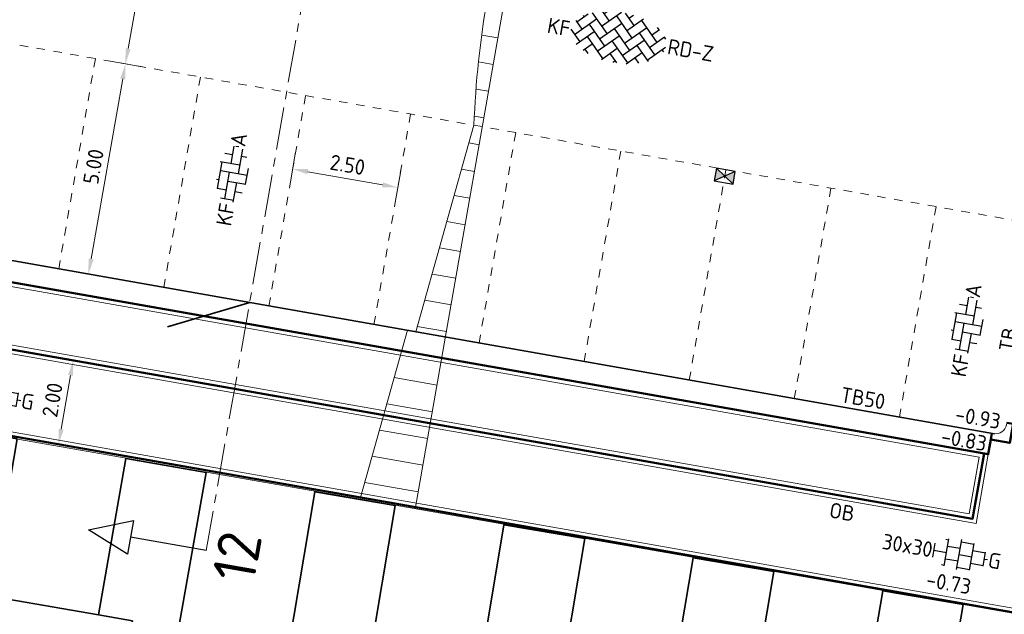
# Model space of a CAD drawing. Header units: metres. Extents: x 2514 to 227642, y 1683 to 852646.
# Tile 320 of 462: x 113996 to 114019, y 426258 to 426272. Entities that reach past the tile are written whole.
import ezdxf
from ezdxf.enums import TextEntityAlignment as Align
from ezdxf.lldxf.tags import DXFTag

# ---------------------------------------------------------------- set-up
doc = ezdxf.new("R2010")
doc.units = ezdxf.units.M
doc.linetypes.add('VW-1-1_STREEP', pattern=[2, 1, -1])
doc.linetypes.add('XX-CENTER', pattern=[8, 5, -1, 1, -1])
doc.layers.get('Defpoints').update_dxf_attribs({"color": 244, "lineweight": 35})
for name, color, linetype, lineweight in [('B-WE-GR-HAAG-G', 94, 'GR-HAAG1', 13), ('B-WE-KG-GRENS_PERCEEL-GV', 252, 'KG-PERCEEL', 18), ('B-WE-OG-BEBOUWING-GV', 4, 'Continuous', 35), ('N-WE-RI-HWA_KOLK-S', 150, 'Continuous', 25), ('N-WE-VH-KANTOPSLUITING-T18', 1, 'Continuous', 18), ('N-WE-VH-KANTOPSLUITING_ACHTERKANTBAND-G', 1, 'Continuous', 50), ('N-WE-VH-KANTOPSLUITING_OPSLUITBAND_100X200-G', 1, 'Continuous', 18), ('N-WE-VH-KANTOPSLUITING_TALUDBAND-G', 2, 'Continuous', 35), ('N-WE-VH-KANTOPSLUITING_TROTTOIRBAND_130 150-G', 2, 'Continuous', 13), ('N-WE-VH-M', 7, 'Continuous', 18), ('N-WE-VH-NAP-T18', 1, 'Continuous', 18), ('N-WE-VH-VERHARDING_BETONSTRAATSTEEN-S', 1, 'Continuous', 25), ('N-WE-VH-VERHARDING_STRAATBAKSTEEN-S', 1, 'Continuous', 5), ('N-WE-VH-VERHARDING_TEGEL-S', 1, 'Continuous', 25), ('N-WE-VH-VERKANTING-G', 252, 'Continuous', 5), ('N-WE-VW-MARKERING_LANGS_STREEP_11_010-G', 7, 'VW-1-1_STREEP', 13), ('X-XX-AL-VERWIJZING-S', 7, 'Continuous', 25), ('X-XX-AL-VERWIJZING_DOORSNEDE-G', 7, 'XX-CENTER', 18)]:
    doc.layers.add(name, color=color, linetype=linetype, lineweight=lineweight)
doc.styles.add('ISO', font='NLCS-ISO.ttf')
doc.styles.add('NLCS-ISO', font='NLCS-ISO.ttf', dxfattribs={"height": 1.8})
doc.styles.add('NLCS-ISO-M200-T18', font='NLCS-ISO.ttf', dxfattribs={"height": 0.36})
doc.styles.get("Standard").update_dxf_attribs({"font": 'romans'})
doc.linetypes.add('GR-HAAG1', pattern='A,6,[176,NLCS.SHX,S=0.125,R=0,X=0,Y=0],-2', length=8)
tags = doc.linetypes.add('KG-PERCEEL', pattern='A,5.5,-2,["P",Standard,S=1.8,R=0,X=-0.5,Y=-0.9],-2,5.5,-2,[5,NLCS.SHX,S=0.75,R=0,X=0,Y=0],-2', length=19).pattern_tags.tags
tags[6] = DXFTag(74, 10)
doc.dimstyles.new('NLCS-M200-T18-PIJL_L2_H1', dxfattribs={"dimscale": 0.2, "dimtxt": 2.5, "dimasz": 1.8, "dimexe": 2, "dimexo": 2, "dimgap": 0.7, "dimtad": 1, "dimzin": 0, "dimdsep": 46, "dimtxsty": 'NLCS-ISO-M200-T18', "dimcen": 0, "dimdle": 2, "dimclrd": 256, "dimclre": 256, "dimclrt": 1, "dimadec": 1, "dimazin": 0, "dimtfac": 1, "dimtdec": 3, "dimtofl": 0, "dimtmove": 0, "dimatfit": 3, "dimfxl": 2, "dimfxlon": 1, "dimtfillclr": 256, "dimtolj": 1, "dimtzin": 0, "dimlwd": -1, "dimlwe": -1, "dimarcsym": 0})

# ---------------------------------------------------------------- blocks, each defined once
blk = doc.blocks.new('SVH-TEGEL_300X300_DUN_HALFST_KL-SO')
for p, q in [((-1.84, 1.5), (-1.5, 1.5)), ((-1.5, -1.6), (-1.5, 1.6)), ((0, -1.78), (0, 1.78)), ((0, 1.5), (1.5, 1.5)), ((1.5, -1.6), (1.5, 1.6)), ((-3.08, 0.75), (-3, 0.75)), ((-3, -0.83), (-3, 0.83)), ((-3, 0), (-1.5, 0)), ((-1.5, 0.75), (0, 0.75)), ((0, 0), (1.5, 0)), ((1.5, 0.75), (3, 0.75)), ((3, -0.83), (3, 0.83)), ((3, 0), (3.39, 0)), ((-3.08, -0.75), (-3, -0.75)), ((-1.5, -0.75), (0, -0.75)), ((1.5, -0.75), (3, -0.75)), ((-1.84, -1.5), (-1.5, -1.5)), ((0, -1.5), (1.5, -1.5))]:
    blk.add_line(p, q)
at = {"style": 'NLCS-ISO'}
blk.add_attdef('FORMAAT', text='', height=1.8, dxfattribs=at).set_placement((-3.18, 0), align=Align.MIDDLE_RIGHT)
blk.add_attdef('KLEUR', text='', height=1.8, dxfattribs=at).set_placement((3.49, 0), align=Align.MIDDLE_LEFT)
at = {"style": 'NLCS-ISO', "flags": 1}
blk.add_attdef('FUNCTIE', text='', height=1.8, dxfattribs=at).set_placement((0.12, -3.58), align=Align.MIDDLE_CENTER)
blk = doc.blocks.new('SVH-BSS_KEIFORMAAT_ELLEBOOG_KL-SO-flat-55')
at = {"layer": 'N-WE-VH-VERHARDING_BETONSTRAATSTEEN-S', "ltscale": 0.2}
for p, q in [((-0.177, 0.504), (0.005, 0.472)), ((-0.032, 0.265), (0.039, 0.667)), ((0.082, 0.672), (0.152, 0.659)), ((0.139, 0.022), (0.24, 0.598)), ((-0.348, -0.319), (-0.238, 0.302)), ((-0.284, 0.31), (0.175, 0.229)), ((0.212, 0.436), (0.339, 0.413)), ((-0.275, 0.095), (0.346, -0.014)), ((-0.177, -0.562), (-0.068, 0.058)), ((0.309, -0.221), (0.374, 0.144)), ((-0.373, -0.101), (-0.311, -0.112)), ((-0.104, -0.148), (0.316, -0.222)), ((0.021, -0.645), (0.102, -0.185)), ((-0.361, -0.317), (-0.141, -0.355)), ((0.066, -0.392), (0.231, -0.421)), ((-0.282, -0.544), (0.03, -0.599))]:
    blk.add_line(p, q, dxfattribs=at)
at = {"layer": 'N-WE-VH-VERHARDING_BETONSTRAATSTEEN-S', "style": 'NLCS-ISO'}
blk.add_attdef('KLEUR', text='', height=0.36, rotation=80.0136, dxfattribs=at).set_placement((0.118, 0.669), align=Align.MIDDLE_LEFT)
at = {"layer": 'N-WE-VH-VERHARDING_BETONSTRAATSTEEN-S', "style": 'NLCS-ISO', "flags": 1}
blk.add_attdef('FUNCTIE', text='', height=0.36, rotation=80.0136, dxfattribs=at).set_placement((0.71, -0.101), align=Align.MIDDLE_CENTER)
at = {"layer": 'N-WE-VH-VERHARDING_BETONSTRAATSTEEN-S', "style": 'NLCS-ISO'}
blk.add_attdef('FORMAAT', text='', height=0.36, rotation=80.0136, dxfattribs=at).set_placement((-0.118, -0.669), align=Align.MIDDLE_RIGHT)
blk = doc.blocks.new('SVH-BSS_KEIFORMAAT_ELLEBOOG_KL-SO-flat-56')
at = {"layer": 'N-WE-VH-VERHARDING_BETONSTRAATSTEEN-S', "ltscale": 0.2}
for p, q in [((-0.177, 0.504), (0.005, 0.472)), ((-0.032, 0.265), (0.039, 0.667)), ((0.082, 0.672), (0.152, 0.659)), ((0.139, 0.022), (0.24, 0.598)), ((-0.348, -0.319), (-0.238, 0.302)), ((-0.284, 0.31), (0.175, 0.229)), ((0.212, 0.436), (0.339, 0.413)), ((-0.275, 0.095), (0.346, -0.014)), ((-0.177, -0.562), (-0.068, 0.058)), ((0.309, -0.221), (0.374, 0.144)), ((-0.373, -0.101), (-0.311, -0.112)), ((-0.104, -0.148), (0.316, -0.222)), ((0.021, -0.645), (0.102, -0.185)), ((-0.361, -0.317), (-0.141, -0.355)), ((0.066, -0.392), (0.231, -0.421)), ((-0.282, -0.544), (0.03, -0.599))]:
    blk.add_line(p, q, dxfattribs=at)
at = {"layer": 'N-WE-VH-VERHARDING_BETONSTRAATSTEEN-S', "style": 'NLCS-ISO'}
blk.add_attdef('KLEUR', text='', height=0.36, rotation=80.0136, dxfattribs=at).set_placement((0.118, 0.669), align=Align.MIDDLE_LEFT)
at = {"layer": 'N-WE-VH-VERHARDING_BETONSTRAATSTEEN-S', "style": 'NLCS-ISO', "flags": 1}
blk.add_attdef('FUNCTIE', text='', height=0.36, rotation=80.0136, dxfattribs=at).set_placement((0.71, -0.101), align=Align.MIDDLE_CENTER)
at = {"layer": 'N-WE-VH-VERHARDING_BETONSTRAATSTEEN-S', "style": 'NLCS-ISO'}
blk.add_attdef('FORMAAT', text='', height=0.36, rotation=80.0136, dxfattribs=at).set_placement((-0.118, -0.669), align=Align.MIDDLE_RIGHT)
blk = doc.blocks.new('*D427')
at = {"layer": 'Defpoints', "color": 0, "transparency": 16777216}
for p in [(113995.583, 426264.273), (113995.236, 426262.303), (113996.537, 426262.074)]:
    blk.add_point(p, dxfattribs=at)
at = {"layer": 'N-WE-VH-M', "transparency": 16777216}
for p, q in [((113996.489, 426264.113), (113997.277, 426263.974)), ((113996.821, 426263.689), (113996.599, 426262.428)), ((113996.143, 426262.143), (113996.93, 426262.004))]:
    blk.add_line(p, q, dxfattribs=at)
for points in [[(113996.762, 426263.699), (113996.88, 426263.679), (113996.883, 426264.044)], [(113996.54, 426262.439), (113996.658, 426262.418), (113996.537, 426262.074)]]:
    blk.add_solid(points, dxfattribs=at)
at = {"layer": 'N-WE-VH-M', "color": 1, "transparency": 16777216, "insert": (113996.395, 426263.114), "char_height": 0.36, "attachment_point": 5, "rotation": 80.0136, "style": 'NLCS-ISO-M200-T18'}
blk.add_mtext('\\A1;2.00', dxfattribs=at)
blk = doc.blocks.new('*D428')
at = {"layer": 'Defpoints', "color": 0, "transparency": 16777216}
for p in [(113996.806, 426271.215), (113998.106, 426270.986), (113995.939, 426266.291)]:
    blk.add_point(p, dxfattribs=at)
at = {"layer": 'N-WE-VH-M', "transparency": 16777216}
for p, q in [((113997.712, 426271.056), (113998.5, 426270.917)), ((113997.301, 426266.417), (113998.043, 426270.632)), ((113996.845, 426266.132), (113997.633, 426265.993))]:
    blk.add_line(p, q, dxfattribs=at)
for points in [[(113997.984, 426270.642), (113998.103, 426270.622), (113998.106, 426270.986)], [(113997.242, 426266.427), (113997.36, 426266.406), (113997.239, 426266.062)]]:
    blk.add_solid(points, dxfattribs=at)
at = {"layer": 'N-WE-VH-M', "color": 1, "transparency": 16777216, "insert": (113997.357, 426268.58), "char_height": 0.36, "attachment_point": 5, "rotation": 80.0136, "style": 'NLCS-ISO-M200-T18'}
blk.add_mtext('\\A1;5.00', dxfattribs=at)
blk = doc.blocks.new('*D429')
at = {"layer": 'Defpoints', "color": 0, "transparency": 16777216}
for p in [(113997.847, 426277.125), (113999.146, 426276.896), (114003.002, 426270.125)]:
    blk.add_point(p, dxfattribs=at)
at = {"layer": 'N-WE-VH-M', "transparency": 16777216}
for p, q in [((113998.752, 426276.965), (113999.54, 426276.826)), ((113998.168, 426271.341), (113999.084, 426276.541)), ((113998.5, 426270.917), (113997.712, 426271.056))]:
    blk.add_line(p, q, dxfattribs=at)
for points in [[(113999.025, 426276.552), (113999.143, 426276.531), (113999.146, 426276.896)], [(113998.109, 426271.352), (113998.227, 426271.331), (113998.106, 426270.987)]]:
    blk.add_solid(points, dxfattribs=at)
at = {"layer": 'N-WE-VH-M', "color": 1, "transparency": 16777216, "insert": (113998.311, 426273.997), "char_height": 0.36, "attachment_point": 5, "rotation": 80.0136, "style": 'NLCS-ISO-M200-T18'}
blk.add_mtext('\\A1;6.00', dxfattribs=at)
blk = doc.blocks.new('*D659')
at = {"layer": 'Defpoints', "color": 0, "transparency": 16777216}
for p in [(114002.325, 426270.239), (114004.787, 426269.806), (114004.485, 426268.089)]:
    blk.add_point(p, dxfattribs=at)
at = {"layer": 'N-WE-VH-M', "transparency": 16777216}
for p, q in [((114002.092, 426268.917), (114001.954, 426268.129)), ((114002.378, 426268.46), (114004.131, 426268.152)), ((114004.555, 426268.483), (114004.416, 426267.695))]:
    blk.add_line(p, q, dxfattribs=at)
for points in [[(114002.388, 426268.52), (114002.367, 426268.401), (114002.023, 426268.523)], [(114004.141, 426268.211), (114004.12, 426268.093), (114004.485, 426268.089)]]:
    blk.add_solid(points, dxfattribs=at)
at = {"layer": 'N-WE-VH-M', "color": 1, "transparency": 16777216, "insert": (114003.31, 426268.621), "char_height": 0.36, "attachment_point": 5, "rotation": 350.0136, "style": 'NLCS-ISO-M200-T18'}
blk.add_mtext('\\A1;2.50', dxfattribs=at)
blk = doc.blocks.new('N-SRI-KOLK_STRAAT_450X300-SO')
h = blk.add_hatch(color=256)
h.dxf.hatch_style = 1
h.paths.add_polyline_path([(0, 0.75), (-1.125, 1.5), (-1.125, 0)])
h.paths.add_polyline_path([(1.125, 1.5), (0, 0.75), (1.125, 0)])
for p, q in [((-1.125, 0), (1.125, 1.5)), ((1.125, 0), (-1.125, 1.5))]:
    blk.add_line(p, q)
at = {"flags": 128}
blk.add_lwpolyline([(-1.125, 0), (1.125, 0), (1.125, 1.5), (-1.125, 1.5)], close=True, dxfattribs=at)
blk = doc.blocks.new('hoekblok inw. 25')
at = {"layer": 'N-WE-VH-KANTOPSLUITING_ACHTERKANTBAND-G', "ltscale": 0.2, "flags": 128}
blk.add_lwpolyline([(-0.45, 0.15), (-0.45, 0), (0, 0), (0, 0.45), (-0.15, 0.45)], dxfattribs=at)
at = {"layer": 'N-WE-VH-KANTOPSLUITING_TROTTOIRBAND_130 150-G', "ltscale": 0.2, "flags": 128}
blk.add_lwpolyline([(-0.15, 0.45), (-0.15, 0.4, -0.414214), (-0.4, 0.15), (-0.45, 0.15)], format="xyb", dxfattribs=at)
blk = doc.blocks.new('SAL-VERWIJZING_DOORSNEDE_BOVEN-SO')
for p, q in [((-2, 9), (0, 14)), ((0, 14), (2, 9)), ((2, 9), (-2, 9)), ((0, 0), (0, 9))]:
    blk.add_line(p, q)
at = {"lineweight": 50, "style": 'NLCS-ISO'}
blk.add_attdef('...', text='', height=5, dxfattribs=at).set_placement((-0.05, -1.19), align=Align.TOP_CENTER)
blk = doc.blocks.new('SVH-BSS_KEIFORMAAT_KEPER-SO')
at = {"ltscale": 0.1}
for p, q in [((-2.48, 2.48), (-1.48, 1.48)), ((-2.23, 0.74), (-0.21, 2.76)), ((-2.23, 2.23), (-1.85, 2.61)), ((0.22, 2.75), (1.48, 1.48)), ((0.74, 2.23), (1.2, 2.68)), ((0.74, 0.74), (2.45, 2.45)), ((-5.2, 0.74), (-4.03, 1.91)), ((-5.2, -0.74), (-2.97, 1.48)), ((-4.56, 1.6), (-4.45, 1.48)), ((-3.6, 2.11), (-1.48, 0)), ((-2.23, -0.74), (0, 1.48)), ((-0.74, 2.23), (1.48, 0)), ((0.74, -0.74), (2.97, 1.48)), ((2.23, 2.23), (4.45, 0)), ((3.71, 0.74), (4.5, 1.53)), ((4.22, 1.72), (4.45, 1.48)), ((-5.34, 0.88), (-4.45, 0)), ((-4.81, -1.84), (-2.97, 0)), ((-3.71, 0.74), (-1.48, -1.48)), ((-2.23, -2.23), (0, 0)), ((-0.74, 0.74), (1.48, -1.48)), ((0.74, -2.23), (2.97, 0)), ((2.23, 0.74), (4.45, -1.48)), ((3.71, -0.74), (5.25, 0.79)), ((5.2, 0.74), (5.39, 0.55)), ((-5.73, -0.2), (-4.45, -1.48)), ((-3.71, -0.74), (-1.48, -2.97)), ((-0.74, -0.74), (1.48, -2.97)), ((2.23, -0.74), (3.84, -2.36)), ((3.71, -2.23), (5.57, -0.37)), ((5.2, -0.74), (5.41, -0.95)), ((-3.89, -2.41), (-2.97, -1.48)), ((-3.71, -2.23), (-3.27, -2.67)), ((-1.59, -3.08), (0, -1.48)), ((-0.74, -2.23), (0.21, -3.18)), ((1.36, -3.09), (2.97, -1.48)), ((2.23, -2.23), (2.78, -2.78)), ((-0.22, -3.19), (0, -2.97))]:
    blk.add_line(p, q, dxfattribs=at)
at = {"style": 'NLCS-ISO'}
blk.add_attdef('FORMAAT', text='', height=1.8, dxfattribs=at).set_placement((-5.83, -0.22), align=Align.MIDDLE_RIGHT)
blk.add_attdef('KLEUR', text='', height=1.8, dxfattribs=at).set_placement((5.82, -0.22), align=Align.MIDDLE_LEFT)
at = {"style": 'NLCS-ISO', "flags": 1}
blk.add_attdef('FUNCTIE', text='', height=1.8, dxfattribs=at).set_placement((0.12, -3.58), align=Align.MIDDLE_CENTER)

msp = doc.modelspace()

# ---------------------------------------------------------------- hatches: boundary and pattern name
at = {"layer": 'N-WE-VH-VERKANTING-G', "ltscale": 0.2}
h = msp.add_hatch(dxfattribs=at)
h.set_pattern_fill('ANSI31', color=256, scale=0.2, angle=45)
h.set_pattern_definition([(170.05005, (113930.33084, 426275.3435), (-0.1097203, -0.625449), [])])
edge = h.paths.add_edge_path()
edge.add_line((114007.14, 426275.945), (114007.116, 426275.492))
edge.add_line((114007.116, 426275.492), (114007.31, 426275.458))
edge.add_arc((114028.261, 426268.734), 22.003, 162.2065, 177.8796)
edge.add_line((114006.272, 426269.549), (114004.91, 426264.712))
edge.add_line((114004.91, 426264.712), (114004.713, 426264.746))
edge.add_line((114004.713, 426264.746), (114003.614, 426260.828))
edge.add_line((114003.614, 426260.828), (114004.905, 426260.601))
edge.add_line((114004.905, 426260.601), (114007.584, 426275.867))
edge.add_line((114007.584, 426275.867), (114007.14, 426275.945))

# ---------------------------------------------------------------- linework, layer by layer
at = {"layer": 'B-WE-GR-HAAG-G', "ltscale": 0.2}
msp.add_lwpolyline([(114018.107, 426261.778), (113992.008, 426266.374), (113991.774, 426265.044), (114017.873, 426260.449)], close=True, dxfattribs=at)
at = {"layer": 'B-WE-KG-GRENS_PERCEEL-GV', "ltscale": 0.2}
msp.add_lwpolyline([(114021.31, 426257.698), (113993.696, 426262.523), (113993.06, 426258.858), (113993.631, 426258.759), (113990.127, 426238.55), (114017.17, 426233.889)], close=True, dxfattribs=at)
at = {"layer": 'B-WE-OG-BEBOUWING-GV'}
for points in [[(113995.566, 426262.201), (113993.696, 426262.523), (113993.06, 426258.858), (113993.631, 426258.759), (113991.832, 426248.383), (113996.469, 426247.587), (113998.27, 426257.941), (113997.477, 426258.079), (113994.933, 426258.522)], [(113999.994, 426261.418), (113998.119, 426261.746), (113997.477, 426258.079), (113998.27, 426257.941), (113996.469, 426247.587), (114000.913, 426246.824), (114002.711, 426257.167), (114001.923, 426257.304), (113999.352, 426257.752)], [(114004.429, 426260.646), (114002.543, 426260.965), (114001.923, 426257.304), (114002.711, 426257.167), (114000.913, 426246.824), (114005.356, 426246.062), (114007.153, 426256.394), (114006.36, 426256.532), (114003.808, 426256.976)], [(114008.868, 426259.869), (114006.97, 426260.186), (114006.36, 426256.532), (114007.153, 426256.394), (114005.356, 426246.062), (114009.799, 426245.3), (114011.594, 426255.62), (114010.792, 426255.76), (114008.255, 426256.202)], [(114013.296, 426259.099), (114011.408, 426259.417), (114010.792, 426255.76), (114011.594, 426255.62), (114009.799, 426245.3), (114014.243, 426244.537), (114016.036, 426254.847), (114015.229, 426254.987), (114012.678, 426255.431)], [(114017.734, 426258.323), (114015.852, 426258.644), (114015.229, 426254.987), (114016.036, 426254.847), (114014.243, 426244.537), (114018.883, 426243.741), (114020.674, 426254.039), (114017.108, 426254.66)]]:
    msp.add_lwpolyline(points, close=True, dxfattribs=at)
at = {"layer": 'N-WE-VH-KANTOPSLUITING_ACHTERKANTBAND-G', "ltscale": 0.2}
msp.add_line((114023.089, 426257.398), (113967.024, 426267.27), dxfattribs=at)
at = {"layer": 'N-WE-VH-KANTOPSLUITING_ACHTERKANTBAND-G', "ltscale": 0.2, "flags": 128}
msp.add_lwpolyline([(114018.382, 426262.187), (114018.321, 426261.842), (113991.829, 426266.507), (113991.889, 426266.852)], dxfattribs=at)
at = {"layer": 'N-WE-VH-KANTOPSLUITING_ACHTERKANTBAND-G', "ltscale": 0.2}
msp.add_lwpolyline([(113991.927, 426266.49), (113991.658, 426264.963), (114017.954, 426260.333), (114018.223, 426261.86)], dxfattribs=at)
at = {"layer": 'N-WE-VH-KANTOPSLUITING_OPSLUITBAND_100X200-G', "ltscale": 0.2}
msp.add_line((113966.944, 426267.386), (114023.205, 426257.48), dxfattribs=at)
msp.add_lwpolyline([(114018.321, 426261.842), (113991.829, 426266.507), (113991.542, 426264.882), (114018.035, 426260.217)], close=True, dxfattribs=at)
at = {"layer": 'N-WE-VH-KANTOPSLUITING_TALUDBAND-G', "ltscale": 0.1}
for points in [[(114018.471, 426262.324), (113991.852, 426267.011)], [(114001.017, 426265.397), (113999.095, 426264.826)]]:
    msp.add_lwpolyline(points, dxfattribs=at)
at = {"layer": 'N-WE-VH-VERKANTING-G', "ltscale": 0.2, "flags": 128}
msp.add_lwpolyline([(114007.14, 426275.945), (114007.116, 426275.492), (114007.31, 426275.458, 0.068494), (114006.272, 426269.549), (114004.91, 426264.712), (114004.713, 426264.746), (114003.614, 426260.828), (114004.905, 426260.601), (114007.584, 426275.867)], format="xyb", close=True, dxfattribs=at)
at = {"layer": 'N-WE-VW-MARKERING_LANGS_STREEP_11_010-G', "ltscale": 0.2}
for p, q in [((113996.543, 426266.18), (113997.401, 426271.106)), ((113999.005, 426265.747), (113999.863, 426270.673)), ((114001.467, 426265.313), (114002.325, 426270.239)), ((114003.929, 426264.88), (114004.787, 426269.806)), ((114006.391, 426264.446), (114007.25, 426269.372)), ((114008.853, 426264.013), (114009.712, 426268.938)), ((114011.315, 426263.579), (114012.174, 426268.505)), ((114013.777, 426263.146), (114014.636, 426268.071)), ((114016.24, 426262.712), (114017.098, 426267.638))]:
    msp.add_line(p, q, dxfattribs=at)
at = {"layer": 'N-WE-VW-MARKERING_LANGS_STREEP_11_010-G', "ltscale": 0.2, "flags": 128}
msp.add_lwpolyline([(113992.478, 426271.977), (114019.562, 426267.209)], dxfattribs=at)
at = {"layer": 'X-XX-AL-VERWIJZING_DOORSNEDE-G', "ltscale": 0.2, "flags": 128}
msp.add_lwpolyline([(114004.859, 426287.298), (113999.998, 426259.587)], dxfattribs=at)

# ---------------------------------------------------------------- block references
at = {"rotation": 350.0711433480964}
msp.add_blockref('hoekblok inw. 25', (114018.825, 426262.109), dxfattribs=at)
at = {"layer": 'N-WE-RI-HWA_KOLK-S', "ltscale": 0.2, "xscale": 0.2, "yscale": 0.2, "zscale": 0.2, "rotation": 170.0135621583}
msp.add_blockref('N-SRI-KOLK_STRAAT_450X300-SO', (114012.174, 426268.505), dxfattribs=at)
at = {"layer": 'N-WE-VH-VERHARDING_BETONSTRAATSTEEN-S', "xscale": 0.2, "yscale": 0.2, "zscale": 0.2, "rotation": 350.0135621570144}
msp.add_blockref('SVH-BSS_KEIFORMAAT_KEPER-SO', (114009.677, 426271.642), dxfattribs=at).add_auto_attribs({'FORMAAT': 'KF', 'KLEUR': 'RD-Z'})
at = {"layer": 'N-WE-VH-VERHARDING_STRAATBAKSTEEN-S', "ltscale": 0.2}
for name, p in [('SVH-BSS_KEIFORMAAT_ELLEBOOG_KL-SO-flat-55', (114000.613, 426268.389)), ('SVH-BSS_KEIFORMAAT_ELLEBOOG_KL-SO-flat-56', (114017.825, 426264.854))]:
    msp.add_blockref(name, p, dxfattribs=at).add_auto_attribs({'FORMAAT': 'KF', 'KLEUR': 'A'})
at = {"layer": 'N-WE-VH-VERHARDING_TEGEL-S', "xscale": 0.2, "yscale": 0.2, "zscale": 0.2, "rotation": 350.0135621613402}
for p in [(113994.984, 426263.222), (114017.64, 426259.492)]:
    msp.add_blockref('SVH-TEGEL_300X300_DUN_HALFST_KL-SO', p, dxfattribs=at).add_auto_attribs({'FORMAAT': '30x30', 'KLEUR': 'G'})
at = {"layer": 'X-XX-AL-VERWIJZING-S', "ltscale": 0.2, "xscale": 0.2, "yscale": 0.2, "zscale": 0.2, "rotation": 80.05004763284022}
msp.add_blockref('SAL-VERWIJZING_DOORSNEDE_BOVEN-SO', (113999.998, 426259.587), dxfattribs=at).add_auto_attribs({'...': '12'})

# ---------------------------------------------------------------- texts
at = {"layer": 'N-WE-VH-KANTOPSLUITING-T18', "style": 'NLCS-ISO-M200-T18'}
for s, rotation, p in [('TB', 80.1086, (114018.921, 426264.223)), ('TB50', 350.05, (114014.839, 426263.067)), ('OB', 350.05, (114014.575, 426260.366))]:
    msp.add_text(s, height=0.36, rotation=rotation, dxfattribs=at).set_placement(p)
at = {"layer": 'N-WE-VH-NAP-T18', "style": 'ISO'}
for s, p in [('-0.93', (114017.525, 426262.613)), ('-0.83', (114017.193, 426262.095)), ('-0.73', (114016.846, 426258.74))]:
    msp.add_text(s, height=0.36, rotation=350.05, dxfattribs=at).set_placement(p)

# ---------------------------------------------------------------- dimensions: what is measured, and where the dimension line sits
at = {"layer": 'N-WE-VH-M'}
for base, p1, p2, angle, picture, middle in [((113999.146, 426276.896), (114003.002, 426270.125), (113997.847, 426277.125), 80.0136, '*D429', (113998.311, 426273.997)), ((113998.106, 426270.986), (113995.939, 426266.291), (113996.806, 426271.215), 80.0136, '*D428', (113997.357, 426268.58)), ((114004.485, 426268.089), (114002.325, 426270.239), (114004.787, 426269.806), 350.0136, '*D659', (114003.31, 426268.621)), ((113996.537, 426262.074), (113995.583, 426264.273), (113995.236, 426262.303), 80.0136, '*D427', (113996.395, 426263.114))]:
    dim = msp.add_linear_dim(base=base, p1=p1, p2=p2, angle=angle, dimstyle='NLCS-M200-T18-PIJL_L2_H1', override={"dimclrt": 1}, dxfattribs=at)
    dim.commit()
    dim.dimension.update_dxf_attribs({"geometry": picture, "text_midpoint": middle})

doc.saveas('drawing.dxf')
